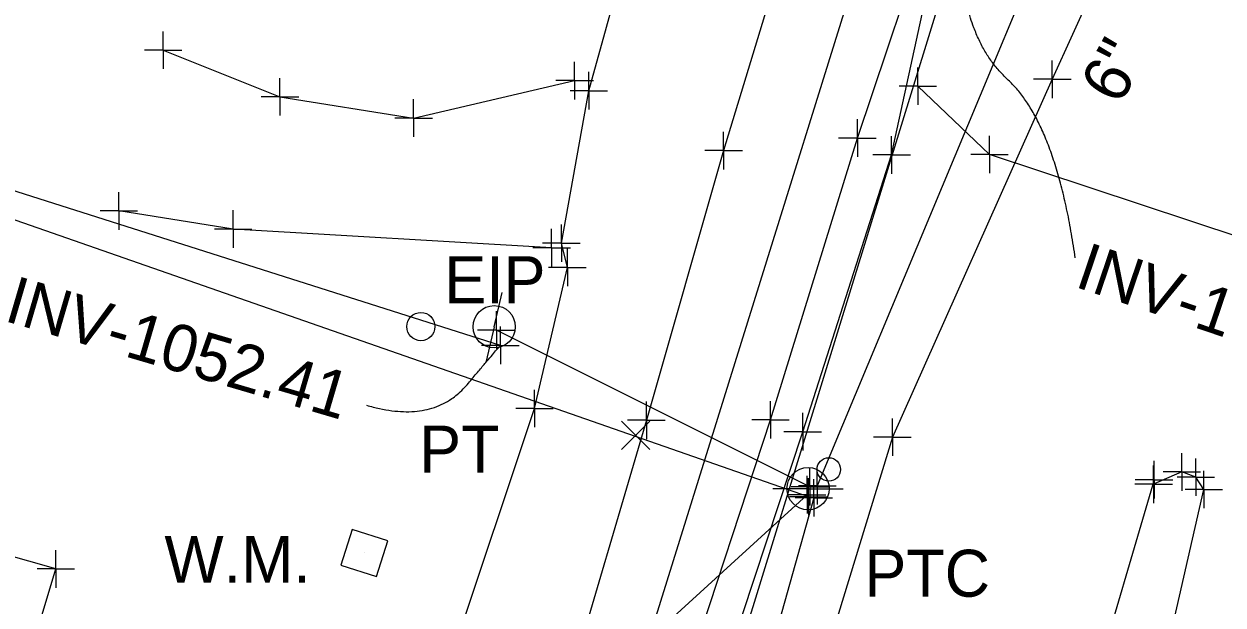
# Model space of a CAD drawing. Extents: x 0 to 1944463, y 0 to 420651.
# Drawn here: x 1943250.3 to 1943378, y 417046.5 to 417108.3 of the extents above; entities that cross this region are included whole.
import ezdxf

# ---------------------------------------------------------------- set-up
doc = ezdxf.new("R2010")
doc.units = 0
for name, color, linetype in [('SUR - DRG - Storm Sewer', 7, 'Continuous'), ('SUR - DRG - Storm Sewer - Points - Locators', 7, 'Continuous'), ('SUR - DRG - Storm Sewer Text', 7, 'Continuous'), ('SUR - DTM - Breaklines', 7, 'Continuous'), ('SUR - DTM - Breaklines - Points - Locators', 7, 'Continuous'), ('SUR - NON-TRAN - Buildings', 7, 'Continuous'), ('SUR - NON-TRAN - Buildings - Points - Locators', 7, 'Continuous'), ('SUR - PROPERTY - Property Lines', 7, 'Continuous'), ('SUR - PROPERTY - Property Markers', 7, 'Continuous'), ('SUR - TRAN - Features', 7, 'Continuous'), ('SUR - TRAN - Features - Points - Locators', 7, 'Continuous'), ('SUR - TRAN - Roads', 7, 'Continuous'), ('SUR - UTL - Low Wire Crossings', 7, 'Continuous'), ('SUR - UTL - Overhead Wire Crossings', 7, 'Continuous'), ('SUR - UTL - Overhead Wire Crossings - Points - Locators', 7, 'Continuous'), ('SUR - UTL - Poles and Miscellaneous', 7, 'Continuous'), ('SUR - UTL - Poles and Miscellaneous Text', 7, 'Continuous'), ('SUR - UTL - Sanitary Sewer', 7, 'Continuous'), ('SUR - UTL - Water', 7, 'Continuous'), ('SUR - UTL - Water - Points - Locators', 7, 'Continuous'), ('SUR - UTL - Water Text', 7, 'Continuous')]:
    doc.layers.add(name, color=color, linetype=linetype)

msp = doc.modelspace()

# ---------------------------------------------------------------- linework, layer by layer
at = {"layer": 'SUR - DRG - Storm Sewer'}
for points in [[(1943301.03, 417074.1), (1943082.28, 417143.65)], [(1943349.94, 417117.82), (1943305.85, 416974.64)]]:
    msp.add_lwpolyline(points, dxfattribs=at)
at = {"layer": 'SUR - DRG - Storm Sewer - Points - Locators'}
for q in [(1943301.03, 417076.1), (1943299.03, 417074.1), (1943303.03, 417074.1), (1943301.03, 417072.1)]:
    msp.add_line((1943301.03, 417074.1), q, dxfattribs=at)
at = {"layer": 'SUR - DRG - Storm Sewer Text'}
for points in [[(1943362.25, 417083.43), (1943360.21, 417097.67), (1943349.91, 417107.13), (1943349.94, 417117.82)], [(1943286.78, 417067.72), (1943293.85, 417065.65), (1943301.03, 417074.1), (1943301.03, 417074.1)]]:
    msp.add_open_spline(points, degree=2, dxfattribs=at)
at = {"layer": 'SUR - DTM - Breaklines'}
for points in [[(1943333.65, 417124.04), (1943324.8, 417094.84), (1943316.58, 417066.13), (1943307.95, 417036.81), (1943298.71, 417006.34), (1943291.2, 416980.98)], [(1943302.15, 416978.52), (1943311.22, 417009.49), (1943320.9, 417039.06), (1943329.8, 417066.17), (1943339.05, 417096.18), (1943347.11, 417120.18)]]:
    msp.add_lwpolyline(points, dxfattribs=at)
at = {"layer": 'SUR - DTM - Breaklines - Points - Locators'}
for p, q in [((1943339.05, 417096.18), (1943339.05, 417098.18)), ((1943324.8, 417094.84), (1943324.8, 417096.84)), ((1943339.05, 417096.18), (1943337.05, 417096.18)), ((1943339.05, 417096.18), (1943341.05, 417096.18)), ((1943339.05, 417096.18), (1943339.05, 417094.18)), ((1943324.8, 417094.84), (1943322.8, 417094.84)), ((1943324.8, 417094.84), (1943326.8, 417094.84)), ((1943324.8, 417094.84), (1943324.8, 417092.84)), ((1943316.58, 417066.13), (1943316.58, 417068.13)), ((1943329.8, 417066.17), (1943329.8, 417068.17)), ((1943316.58, 417066.13), (1943314.58, 417066.13)), ((1943316.58, 417066.13), (1943318.58, 417066.13)), ((1943316.58, 417066.13), (1943316.58, 417064.13)), ((1943329.8, 417066.17), (1943327.8, 417066.17)), ((1943329.8, 417066.17), (1943331.8, 417066.17)), ((1943329.8, 417066.17), (1943329.8, 417064.17))]:
    msp.add_line(p, q, dxfattribs=at)
at = {"layer": 'SUR - NON-TRAN - Buildings'}
msp.add_lwpolyline([(1943253.69, 417050.3), (1943244.76, 417052.84), (1943247.18, 417055.11), (1943213.02, 417065.75), (1943198.38, 417067.79), (1943190.85, 417042.17), (1943211.86, 417031.92), (1943208.58, 417017.53), (1943233.07, 417010.07), (1943238.48, 417027.27), (1943246.1, 417025.09)], close=True, dxfattribs=at)
at = {"layer": 'SUR - NON-TRAN - Buildings - Points - Locators'}
for q in [(1943253.69, 417052.3), (1943251.69, 417050.3), (1943255.69, 417050.3), (1943253.69, 417048.3)]:
    msp.add_line((1943253.69, 417050.3), q, dxfattribs=at)
at = {"layer": 'SUR - PROPERTY - Property Lines'}
for p, q in [((1943310.45, 417101.21), (1943310.45, 417103.21)), ((1943310.45, 417101.21), (1943308.45, 417101.21)), ((1943310.45, 417101.21), (1943312.45, 417101.21)), ((1943310.45, 417101.21), (1943310.45, 417099.21)), ((1943342.69, 417094.38), (1943342.69, 417096.38)), ((1943342.69, 417094.38), (1943340.69, 417094.38)), ((1943342.69, 417094.38), (1943344.69, 417094.38)), ((1943342.69, 417094.38), (1943342.69, 417092.38)), ((1943307.53, 417084.98), (1943307.53, 417086.98)), ((1943307.53, 417084.98), (1943305.53, 417084.98)), ((1943307.53, 417084.98), (1943309.53, 417084.98)), ((1943307.53, 417084.98), (1943307.53, 417082.98)), ((1943308.16, 417082.4), (1943308.16, 417084.4)), ((1943308.16, 417082.4), (1943306.16, 417082.4)), ((1943308.16, 417082.4), (1943310.16, 417082.4)), ((1943308.16, 417082.4), (1943308.16, 417080.4)), ((1943304.66, 417067.38), (1943304.66, 417069.38)), ((1943304.66, 417067.38), (1943302.66, 417067.38)), ((1943304.66, 417067.38), (1943306.66, 417067.38)), ((1943304.66, 417067.38), (1943304.66, 417065.38)), ((1943333.22, 417064.91), (1943333.22, 417066.91)), ((1943333.22, 417064.91), (1943331.22, 417064.91)), ((1943333.22, 417064.91), (1943335.22, 417064.91)), ((1943333.22, 417064.91), (1943333.22, 417062.91))]:
    msp.add_line(p, q, dxfattribs=at)
at = {"layer": 'SUR - PROPERTY - Property Markers'}
msp.add_circle((1943292.56, 417076.1), 1.5, dxfattribs=at)
at = {"layer": 'SUR - TRAN - Features'}
for points in [[(1943265.12, 417105.53), (1943277.55, 417100.57), (1943291.79, 417098.31), (1943308.93, 417102.29)], [(1943697.4, 416860.88), (1943690.66, 416853.52), (1943680.01, 416848.77), (1943671.07, 416850.11), (1943659.17, 416861.16), (1943671.25, 416876.5), (1943646.14, 416904.56), (1943621.37, 416931.32), (1943572.64, 416982.88), (1943540.39, 417017.54), (1943505.7, 417054.06), (1943474.43, 417087.3), (1943457.69, 417072.55), (1943450.02, 417075.31), (1943447.74, 417078.93), (1943449.06, 417085.56), (1943418.6, 417095.28), (1943390.39, 417103.24), (1943385.22, 417087.29), (1943382.77, 417085.38), (1943380.03, 417085.52), (1943353.12, 417094.43), (1943345.49, 417101.7)], [(1943306.48, 417084.5), (1943272.57, 417086.48), (1943260.4, 417088.41)], [(1943370.64, 417059.8), (1943364, 417037.2), (1943357.16, 417014.13), (1943358.26, 417011.91), (1943359.36, 417011.29), (1943360.97, 417011.61), (1943362.16, 417012.24), (1943367.75, 417029.63), (1943406.31, 417018.53)], [(1943413.35, 417029.48), (1943372.15, 417042.1), (1943375.94, 417058.76), (1943375.09, 417060.07), (1943373.6, 417060.62), (1943370.59, 417059.31)]]:
    msp.add_lwpolyline(points, dxfattribs=at)
at = {"layer": 'SUR - TRAN - Features - Points - Locators'}
for p, q in [((1943265.12, 417105.53), (1943265.12, 417107.53)), ((1943265.12, 417105.53), (1943263.12, 417105.53)), ((1943265.12, 417105.53), (1943267.12, 417105.53)), ((1943265.12, 417105.53), (1943265.12, 417103.53)), ((1943308.93, 417102.29), (1943308.93, 417104.29)), ((1943345.49, 417101.7), (1943345.49, 417103.7)), ((1943277.55, 417100.57), (1943277.55, 417102.57)), ((1943308.93, 417102.29), (1943306.93, 417102.29)), ((1943308.93, 417102.29), (1943310.93, 417102.29)), ((1943308.93, 417102.29), (1943308.93, 417100.29)), ((1943345.49, 417101.7), (1943343.49, 417101.7)), ((1943345.49, 417101.7), (1943347.49, 417101.7)), ((1943345.49, 417101.7), (1943345.49, 417099.7)), ((1943277.55, 417100.57), (1943275.55, 417100.57)), ((1943277.55, 417100.57), (1943279.55, 417100.57)), ((1943277.55, 417100.57), (1943277.55, 417098.57)), ((1943291.79, 417098.31), (1943291.79, 417100.31)), ((1943291.79, 417098.31), (1943289.79, 417098.31)), ((1943291.79, 417098.31), (1943293.79, 417098.31)), ((1943291.79, 417098.31), (1943291.79, 417096.31)), ((1943353.12, 417094.43), (1943353.12, 417096.43)), ((1943353.12, 417094.43), (1943351.12, 417094.43)), ((1943353.12, 417094.43), (1943355.12, 417094.43)), ((1943353.12, 417094.43), (1943353.12, 417092.43)), ((1943260.4, 417088.41), (1943260.4, 417090.41)), ((1943260.4, 417088.41), (1943258.4, 417088.41)), ((1943260.4, 417088.41), (1943262.4, 417088.41)), ((1943260.4, 417088.41), (1943260.4, 417086.41)), ((1943272.57, 417086.48), (1943272.57, 417088.48)), ((1943272.57, 417086.48), (1943270.57, 417086.48)), ((1943272.57, 417086.48), (1943274.57, 417086.48)), ((1943272.57, 417086.48), (1943272.57, 417084.48)), ((1943306.48, 417084.5), (1943306.48, 417086.5)), ((1943306.48, 417084.5), (1943304.48, 417084.5)), ((1943306.48, 417084.5), (1943308.48, 417084.5)), ((1943306.48, 417084.5), (1943306.48, 417082.5)), ((1943373.6, 417060.62), (1943373.6, 417062.62)), ((1943375.09, 417060.07), (1943375.09, 417062.07)), ((1943370.59, 417059.31), (1943370.59, 417061.31)), ((1943370.64, 417059.8), (1943370.64, 417061.8)), ((1943375.94, 417058.76), (1943375.94, 417060.76)), ((1943370.64, 417059.8), (1943368.64, 417059.8)), ((1943370.64, 417059.8), (1943372.64, 417059.8)), ((1943370.64, 417059.8), (1943370.64, 417057.8)), ((1943373.6, 417060.62), (1943371.6, 417060.62)), ((1943375.09, 417060.07), (1943373.09, 417060.07)), ((1943373.6, 417060.62), (1943375.6, 417060.62)), ((1943373.6, 417060.62), (1943373.6, 417058.62)), ((1943375.09, 417060.07), (1943377.09, 417060.07)), ((1943375.09, 417060.07), (1943375.09, 417058.07)), ((1943370.59, 417059.31), (1943368.59, 417059.31)), ((1943370.59, 417059.31), (1943372.59, 417059.31)), ((1943370.59, 417059.31), (1943370.59, 417057.31)), ((1943375.94, 417058.76), (1943373.94, 417058.76)), ((1943375.94, 417058.76), (1943377.94, 417058.76)), ((1943375.94, 417058.76), (1943375.94, 417056.76))]:
    msp.add_line(p, q, dxfattribs=at)
at = {"layer": 'SUR - TRAN - Roads'}
for points in [[(1943277.74, 416985.44), (1943281.5, 416995.98), (1943287.47, 417013.87), (1943296.08, 417041.63), (1943304.66, 417067.38), (1943308.16, 417082.4), (1943307.53, 417084.98), (1943310.45, 417101.21), (1943318.14, 417129.01)], [(1943306.48, 416980.44), (1943314.9, 417008.68), (1943324.26, 417037.71), (1943333.22, 417064.91), (1943342.69, 417094.38), (1943348.19, 417119.65)]]:
    msp.add_lwpolyline(points, dxfattribs=at)
at = {"layer": 'SUR - UTL - Low Wire Crossings'}
for p, q in [((1943313.94, 417066.03), (1943316.94, 417063.03)), ((1943316.94, 417066.03), (1943313.94, 417063.03)), ((1943315.44, 417064.53), (1943315.44, 417064.53))]:
    msp.add_line(p, q, dxfattribs=at)
at = {"layer": 'SUR - UTL - Overhead Wire Crossings'}
for points in [[(1943361.4, 417122.92), (1943334.77, 417059.16)], [(1943333.83, 417057.97), (1943236.41, 417091.95)], [(1943333.99, 417059.05), (1943300.6, 417075.73)], [(1943333.69, 417058.2), (1943258.86, 416989.91)], [(1943334.41, 417057.87), (1943287.31, 416890.09)]]:
    msp.add_lwpolyline(points, dxfattribs=at)
at = {"layer": 'SUR - UTL - Overhead Wire Crossings - Points - Locators'}
for p, q in [((1943300.6, 417075.73), (1943300.6, 417077.73)), ((1943300.6, 417075.73), (1943298.6, 417075.73)), ((1943300.6, 417075.73), (1943302.6, 417075.73)), ((1943300.6, 417075.73), (1943300.6, 417073.73)), ((1943333.99, 417059.05), (1943333.99, 417061.05)), ((1943334.77, 417059.16), (1943334.77, 417061.16)), ((1943333.69, 417058.2), (1943333.69, 417060.2)), ((1943333.83, 417057.97), (1943333.83, 417059.97)), ((1943334.41, 417057.87), (1943334.41, 417059.87)), ((1943333.69, 417058.2), (1943331.69, 417058.2)), ((1943333.99, 417059.05), (1943331.99, 417059.05)), ((1943334.77, 417059.16), (1943332.77, 417059.16)), ((1943333.69, 417058.2), (1943335.69, 417058.2)), ((1943333.69, 417058.2), (1943333.69, 417056.2)), ((1943333.99, 417059.05), (1943335.99, 417059.05)), ((1943333.99, 417059.05), (1943333.99, 417057.05)), ((1943334.77, 417059.16), (1943336.77, 417059.16)), ((1943334.77, 417059.16), (1943334.77, 417057.16)), ((1943333.83, 417057.97), (1943331.83, 417057.97)), ((1943334.41, 417057.87), (1943332.41, 417057.87)), ((1943333.83, 417057.97), (1943335.83, 417057.97)), ((1943333.83, 417057.97), (1943333.83, 417055.97)), ((1943334.41, 417057.87), (1943336.41, 417057.87)), ((1943334.41, 417057.87), (1943334.41, 417055.87))]:
    msp.add_line(p, q, dxfattribs=at)
at = {"layer": 'SUR - UTL - Poles and Miscellaneous'}
for p, q in [((1943300.37, 417076.08), (1943301.23, 417079.73)), ((1943300.37, 417076.08), (1943299.52, 417072.43)), ((1943336.01, 417060.88), (1943336.01, 417060.88)), ((1943333.8, 417058.84), (1943330.05, 417058.84)), ((1943333.8, 417058.84), (1943337.55, 417058.84))]:
    msp.add_line(p, q, dxfattribs=at)
for centre, radius in [((1943300.37, 417076.08), 2.25), ((1943336, 417060.89), 1.25), ((1943333.8, 417058.84), 2.25)]:
    msp.add_circle(centre, radius, dxfattribs=at)
at = {"layer": 'SUR - UTL - Sanitary Sewer'}
msp.add_lwpolyline([(1943264.06, 416873.32), (1943353.81, 417161.53)], dxfattribs=at)
at = {"layer": 'SUR - UTL - Water'}
msp.add_line((1943286.53, 417052), (1943286.53, 417052), dxfattribs=at)
for points in [[(1943364.11, 417112), (1943359.8, 417102.43), (1943342.77, 417064.33), (1943321.53, 416994.9), (1943313.67, 416970.58), (1943297.11, 416917.21)], [(1943284.02, 417050.7), (1943287.83, 417049.49), (1943289.04, 417053.3), (1943285.23, 417054.51), (1943284.02, 417050.7)]]:
    msp.add_lwpolyline(points, dxfattribs=at)
at = {"layer": 'SUR - UTL - Water - Points - Locators'}
for p, q in [((1943359.8, 417102.43), (1943359.8, 417104.43)), ((1943359.8, 417102.43), (1943357.8, 417102.43)), ((1943359.8, 417102.43), (1943361.8, 417102.43)), ((1943359.8, 417102.43), (1943359.8, 417100.43)), ((1943342.77, 417064.33), (1943342.77, 417066.33)), ((1943342.77, 417064.33), (1943340.77, 417064.33)), ((1943342.77, 417064.33), (1943344.77, 417064.33)), ((1943342.77, 417064.33), (1943342.77, 417062.33))]:
    msp.add_line(p, q, dxfattribs=at)

# ---------------------------------------------------------------- texts
at = {"layer": 'SUR - DRG - Storm Sewer Text'}
for s, rotation, p in [('INV-1053.04', 341.2687, (1943362.05, 417080.39)), ('INV-1052.41', 343.6228, (1943248.04, 417076.75))]:
    msp.add_text(s, height=5, rotation=rotation, dxfattribs=at).set_placement(p)
at = {"layer": 'SUR - PROPERTY - Property Markers'}
msp.add_text('EIP', height=5, dxfattribs=at).set_placement((1943295.06, 417078.59))
at = {"layer": 'SUR - UTL - Poles and Miscellaneous Text'}
for s, p in [('PT', (1943292.39, 417060.55)), ('PTC', (1943339.8, 417047.34))]:
    msp.add_text(s, height=5, dxfattribs=at).set_placement(p)
at = {"layer": 'SUR - UTL - Water Text'}
msp.add_text('6"', height=5, rotation=61.5721, dxfattribs=at).set_placement((1943366.99, 417099.55))
msp.add_text('W.M.', height=5, dxfattribs=at).set_placement((1943265.25, 417048.82))

doc.saveas('drawing.dxf')
